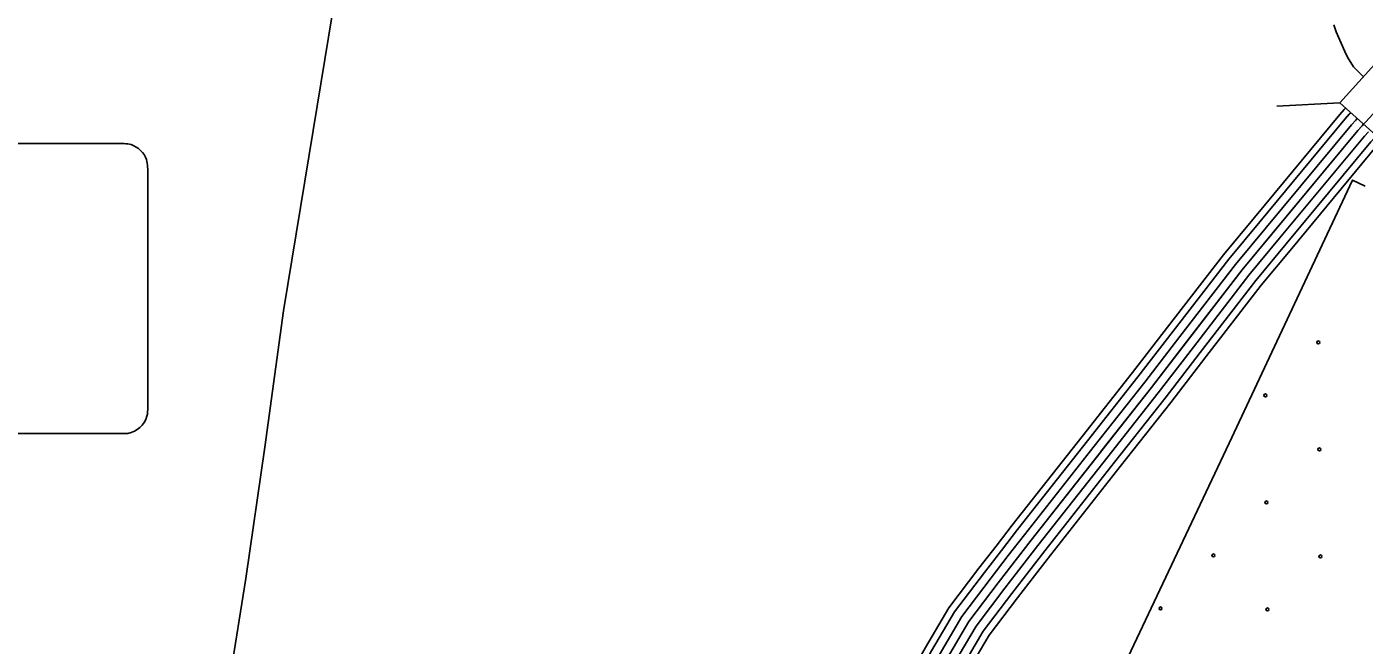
# Model space of a CAD drawing. Extents: x 1551132 to 1791609, y 378168 to 563823.
# Drawn here: x 1607695 to 1612504, y 442743 to 444965 of the extents above; entities that cross this region are included whole.
import ezdxf

# ---------------------------------------------------------------- set-up
doc = ezdxf.new("R2010")
doc.units = 0
for name, color, linetype in [('DESIGN - EROSION CONTROL - Devices', 7, 'Continuous'), ('DESIGN - ROW - Slope Lines', 7, 'Continuous'), ('DESIGN - SCRATCH - User 1', 7, 'Continuous'), ('DESIGN - TRANSPORTATION - Text', 7, 'Continuous'), ('SURVEY - CONTOURS - Index with Text', 7, 'Continuous'), ('SURVEY - CONTROL with Text', 7, 'Continuous'), ('SURVEY - DRAINAGE - Storm Sewer', 7, 'Continuous'), ('SURVEY - VEGETATION - Features with Text', 7, 'Continuous')]:
    doc.layers.add(name, color=color, linetype=linetype)

msp = doc.modelspace()

# ---------------------------------------------------------------- linework, layer by layer
at = {"layer": 'DESIGN - EROSION CONTROL - Devices'}
for points in [[(1611198.386, 441735.593), (1612018.743, 443468.239), (1612462.258, 444413.714)], [(1611198.386, 441735.593), (1612018.743, 443468.239), (1612462.258, 444413.714), (1612507.59, 444392.622)]]:
    msp.add_lwpolyline(points, dxfattribs=at)
for centre in [(1612339.227, 443830.873), (1612339.227, 443830.873), (1612148.817, 443640.463), (1612148.817, 443640.463), (1612342.96, 443446.32), (1612342.96, 443446.32), (1612152.55, 443255.91), (1612152.55, 443255.91), (1611962.141, 443065.5), (1611962.141, 443065.5), (1612346.694, 443061.767), (1612346.694, 443061.767), (1611771.731, 442875.09), (1611771.731, 442875.09), (1612156.284, 442871.357), (1612156.284, 442871.357)]:
    msp.add_circle(centre, 5.28, dxfattribs=at)
at = {"layer": 'DESIGN - ROW - Slope Lines'}
for p, q in [((1608019.34, 444545.68), (1606862.475, 444545.654)), ((1608130.154, 443614.062), (1608130.136, 444434.014)), ((1606863.69, 443503.332), (1608020.288, 443503.358))]:
    msp.add_line(p, q, dxfattribs=at)
for centre, radius, start, end in [((1608028.48, 444347.64), 198.249, 77.697231, 92.642719), ((1608040.61, 444456.173), 90.332, 20.2626, 70.527456), ((1607876.599, 444438.347), 253.555, 359.016683, 11.167481), ((1607183.066, 443618.802), 947.081, 357.737344, 359.712789), ((1608041.74, 443591.75), 89.389, 280.925536, 342.744564), ((1608060.791, 443582.917), 68.632, 345.070122, 358.743633), ((1608030.744, 444038.089), 534.837, 268.879547, 272.994303)]:
    msp.add_arc(centre, radius, start, end, dxfattribs=at)
at = {"layer": 'DESIGN - SCRATCH - User 1'}
msp.add_lwpolyline([(1611198.386, 441735.593), (1612018.743, 443468.239)], dxfattribs=at)
at = {"layer": 'DESIGN - TRANSPORTATION - Text'}
msp.add_lwpolyline([(1612501.558, 444784.699), (1612491.666, 444794.807), (1612465.9, 444821.133), (1612444.226, 444855.426), (1612434.409, 444875.568), (1612403.077, 444946.036), (1612395.327, 444972.17)], dxfattribs=at)
at = {"layer": 'SURVEY - CONTOURS - Index with Text'}
msp.add_lwpolyline([(1608871.051, 445517.624), (1608851.36, 445390.279), (1608794.311, 445014.261), (1608724.629, 444592.308), (1608617.906, 443944.391), (1608551.349, 443454.253), (1608483.017, 442982.182), (1608426.277, 442630.207), (1608407.477, 442572.338), (1608364.312, 442490.761), (1608187.632, 442164.478), (1607917.646, 441672.09)], dxfattribs=at)
at = {"layer": 'SURVEY - CONTROL with Text'}
for points in [[(1625220.696, 451564.217), (1623874.053, 450863.031), (1622513.251, 450154.103), (1620997.136, 449384.074), (1619745.382, 448725.123), (1618404.521, 448011.803), (1617534.999, 447555.824), (1616493.207, 446988.975), (1615527.613, 446428.66), (1614557.902, 445862.411), (1613724.296, 445399.724), (1612884.79, 444943.153), (1612783.509, 444881.001), (1612730.719, 444841.959), (1612657.496, 444781.265), (1612604.397, 444726.189), (1612481.725, 444592.327), (1612065.801, 444091.472), (1611739.441, 443669.027), (1611306.585, 443120.413), (1611187.546, 442966.434), (1611082.815, 442828.213), (1611002.133, 442691.526)], [(1612432.576, 444667.046), (1612416.368, 444649.353), (1612109.558, 444279.902)], [(1612437.626, 444672.554), (1612432.567, 444667.037)], [(1612450.8, 444650.345), (1612434.992, 444633.103), (1612128.566, 444264.11)], [(1612473.65, 444629.403), (1612458.358, 444612.711), (1612152.415, 444244.309)], [(1612455.975, 444655.995), (1612450.792, 444650.337)], [(1612479.033, 444635.27), (1612473.641, 444629.386)], [(1612502.041, 444614.494), (1612496.499, 444608.444)], [(1612496.508, 444608.461), (1612481.725, 444592.327), (1612176.265, 444224.501)], [(1612519.365, 444587.519), (1612505.091, 444571.943), (1612200.114, 444204.692)], [(1612542.215, 444566.576), (1612528.457, 444551.551), (1612223.964, 444184.891)], [(1612561.181, 444549.201), (1612547.84, 444534.642), (1612243.747, 444168.457)], [(1612109.575, 444279.91), (1611998.119, 444145.698), (1611797.215, 443885.658)], [(1612128.583, 444264.118), (1612017.41, 444130.24), (1611816.773, 443870.549)], [(1612152.432, 444244.318), (1612041.601, 444110.856), (1611841.306, 443851.591)], [(1612176.281, 444224.509), (1612065.801, 444091.472), (1611865.839, 443832.64)], [(1612200.131, 444204.7), (1612090, 444072.088), (1611890.371, 443813.69)], [(1612223.98, 444184.9), (1612114.191, 444052.704), (1611914.904, 443794.731)], [(1612243.763, 444168.466), (1612134.266, 444036.621), (1611935.254, 443779.014)], [(1611797.224, 443885.675), (1611671.093, 443722.395), (1611489.73, 443492.539)], [(1611816.781, 443870.566), (1611690.576, 443707.187), (1611509.13, 443477.231)], [(1611841.314, 443851.607), (1611715.009, 443688.103), (1611533.471, 443458.022)], [(1611865.847, 443832.657), (1611739.441, 443669.027), (1611557.804, 443438.821)], [(1611890.38, 443813.706), (1611763.874, 443649.952), (1611582.137, 443419.621)], [(1611914.912, 443794.747), (1611788.307, 443630.868), (1611606.478, 443400.412)], [(1611935.262, 443779.03), (1611808.581, 443615.043), (1611626.661, 443384.487)], [(1611489.747, 443492.548), (1611238.245, 443173.789), (1611180.238, 443098.754)], [(1611509.147, 443477.239), (1611257.719, 443158.58), (1611199.795, 443083.637)], [(1611533.488, 443458.03), (1611282.152, 443139.497), (1611224.32, 443064.678)], [(1611557.821, 443438.83), (1611306.585, 443120.413), (1611248.844, 443045.719)], [(1611582.153, 443419.629), (1611331.017, 443101.329), (1611273.369, 443026.76)], [(1611606.494, 443400.42), (1611355.45, 443082.245), (1611297.893, 443007.802)], [(1611626.677, 443384.495), (1611375.716, 443066.42), (1611318.243, 442992.068)], [(1611180.246, 443098.779), (1611118.689, 443019.143), (1611010.683, 442876.598), (1610927.06, 442734.936), (1610893.352, 442675.409)], [(1611199.804, 443083.662), (1611138.313, 443004.118), (1611031.241, 442862.806), (1610948.459, 442722.561), (1610914.86, 442663.226)], [(1611224.328, 443064.695), (1611162.93, 442985.276), (1611057.032, 442845.514), (1610975.292, 442707.043), (1610941.834, 442647.95)], [(1611248.853, 443045.736), (1611187.546, 442966.434), (1611082.815, 442828.213), (1611002.133, 442691.526), (1610968.809, 442632.675)], [(1611273.377, 443026.777), (1611212.162, 442947.592), (1611108.597, 442810.913), (1611028.974, 442676.009), (1610995.783, 442617.399)], [(1611297.901, 443007.81), (1611236.778, 442928.749), (1611134.388, 442793.621), (1611055.807, 442660.492), (1611022.758, 442602.124)], [(1611318.243, 442992.084), (1611257.202, 442913.116), (1611155.78, 442779.27), (1611078.073, 442647.617), (1611045.132, 442589.449)]]:
    msp.add_lwpolyline(points, dxfattribs=at)
at = {"layer": 'SURVEY - DRAINAGE - Storm Sewer'}
msp.add_line((1612417.172, 444690.976), (1612190.33, 444679.07), dxfattribs=at)
msp.add_lwpolyline([(1612593.743, 444531.946), (1612752.747, 444708.542), (1612576.143, 444867.538), (1612417.172, 444690.976)], close=True, dxfattribs=at)
at = {"layer": 'SURVEY - VEGETATION - Features with Text'}
msp.add_lwpolyline([(1611198.386, 441735.593), (1612018.743, 443468.239), (1612462.258, 444413.714)], dxfattribs=at)

doc.saveas('drawing.dxf')
